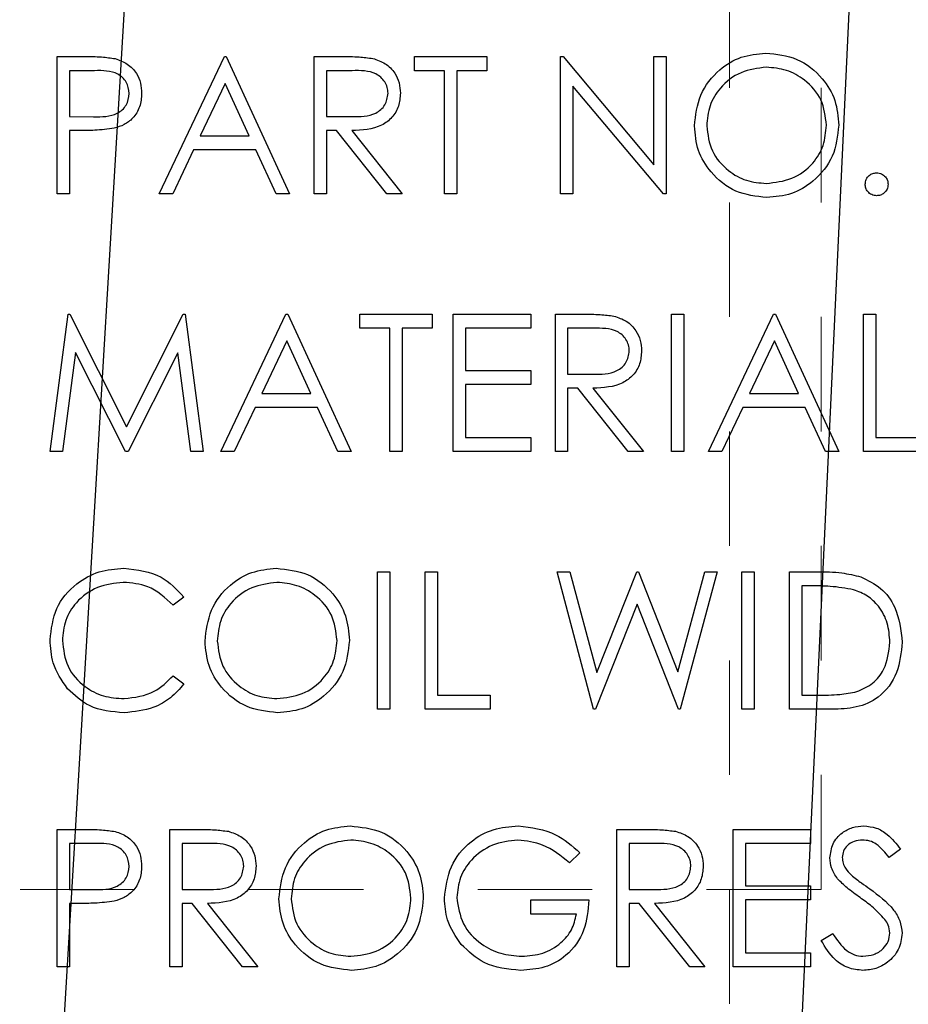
# Model space of a CAD drawing. Header units: inches. Extents: x 1802 to 2468, y -208 to -72.
# Tile 333 of 595: x 2077.264 to 2078.04, y -96.843 to -95.983. Entities that reach past the tile are written whole.
import ezdxf

# ---------------------------------------------------------------- set-up
doc = ezdxf.new("R2010")
doc.units = ezdxf.units.IN
doc.header["$LTSCALE"] = 0.5
doc.header["$MEASUREMENT"] = 0
doc.linetypes.add('HIDDEN', pattern=[0.225, 0.15, -0.075])
doc.layers.add('DSS-M-S', color=53, linetype='Continuous')
doc.layers.add('SID-M-S', color=105, linetype='Continuous')

msp = doc.modelspace()

# ---------------------------------------------------------------- linework, layer by layer
at = {"layer": 'DSS-M-S', "linetype": 'HIDDEN', "lineweight": 18}
for p, q in [((2077.88416, -79.7431), (2077.88416, -96.7431)), ((2077.96416, -96.7431), (2077.96416, -90.2431)), ((2077.96416, -96.7431), (2075.46416, -96.7431)), ((2077.88416, -96.7431), (2077.88416, -97.2431))]:
    msp.add_line(p, q, dxfattribs=at)
at = {"layer": 'DSS-M-S', "linetype": 'Continuous', "lineweight": 25}
for p, q in [((2077.29656, -96.01569), (2077.32009, -96.01569)), ((2077.29656, -96.13569), (2077.29656, -96.01569)), ((2077.38579, -96.13569), (2077.44271, -96.01569)), ((2077.44271, -96.01569), (2077.44425, -96.01569)), ((2077.44425, -96.01569), (2077.49963, -96.13569)), ((2077.52117, -96.01569), (2077.54519, -96.01569)), ((2077.52117, -96.13569), (2077.52117, -96.01569)), ((2077.60886, -96.028), (2077.60886, -96.01569)), ((2077.60886, -96.01569), (2077.67194, -96.01569)), ((2077.67194, -96.01569), (2077.67194, -96.028)), ((2077.73656, -96.01569), (2077.73881, -96.01569)), ((2077.73656, -96.13569), (2077.73656, -96.01569)), ((2077.73881, -96.01569), (2077.81809, -96.11014)), ((2077.81809, -96.01569), (2077.82886, -96.01569)), ((2077.81809, -96.11014), (2077.81809, -96.01569)), ((2077.82886, -96.01569), (2077.82886, -96.13569)), ((2077.32927, -96.028), (2077.30732, -96.028)), ((2077.30732, -96.028), (2077.30732, -96.068)), ((2077.53194, -96.028), (2077.53194, -96.068)), ((2077.55444, -96.028), (2077.53194, -96.028)), ((2077.63502, -96.028), (2077.60886, -96.028)), ((2077.63502, -96.13569), (2077.63502, -96.028)), ((2077.64579, -96.028), (2077.64579, -96.13569)), ((2077.67194, -96.028), (2077.64579, -96.028)), ((2077.44336, -96.03908), (2077.42163, -96.08492)), ((2077.46451, -96.08492), (2077.44336, -96.03908)), ((2077.82641, -96.13569), (2077.74732, -96.04146)), ((2077.74732, -96.04146), (2077.74732, -96.13569)), ((2077.30732, -96.068), (2077.32833, -96.06827)), ((2077.53194, -96.068), (2077.55391, -96.06817)), ((2077.30732, -96.08031), (2077.30732, -96.13569)), ((2077.31591, -96.08031), (2077.30732, -96.08031)), ((2077.42163, -96.08492), (2077.46451, -96.08492)), ((2077.53194, -96.08031), (2077.53194, -96.13569)), ((2077.54069, -96.08031), (2077.53194, -96.08031)), ((2077.58478, -96.13569), (2077.54069, -96.08031)), ((2077.55401, -96.08031), (2077.59809, -96.13569)), ((2077.41579, -96.09723), (2077.39754, -96.13569)), ((2077.47019, -96.09723), (2077.41579, -96.09723)), ((2077.48793, -96.13569), (2077.47019, -96.09723)), ((2077.30732, -96.13569), (2077.29656, -96.13569)), ((2077.39754, -96.13569), (2077.38579, -96.13569)), ((2077.49963, -96.13569), (2077.48793, -96.13569)), ((2077.53194, -96.13569), (2077.52117, -96.13569)), ((2077.59809, -96.13569), (2077.58478, -96.13569)), ((2077.64579, -96.13569), (2077.63502, -96.13569)), ((2077.74732, -96.13569), (2077.73656, -96.13569)), ((2077.82886, -96.13569), (2077.82641, -96.13569)), ((2077.2904, -96.36069), (2077.30624, -96.24069)), ((2077.30624, -96.24069), (2077.30778, -96.24069)), ((2077.30778, -96.24069), (2077.35732, -96.33916)), ((2077.35732, -96.33916), (2077.40675, -96.24069)), ((2077.40675, -96.24069), (2077.40831, -96.24069)), ((2077.40831, -96.24069), (2077.42425, -96.36069)), ((2077.43963, -96.36069), (2077.49656, -96.24069)), ((2077.49656, -96.24069), (2077.49809, -96.24069)), ((2077.49809, -96.24069), (2077.55348, -96.36069)), ((2077.56117, -96.24069), (2077.62425, -96.24069)), ((2077.56117, -96.253), (2077.56117, -96.24069)), ((2077.62425, -96.24069), (2077.62425, -96.253)), ((2077.64271, -96.36069), (2077.64271, -96.24069)), ((2077.64271, -96.24069), (2077.7104, -96.24069)), ((2077.7104, -96.24069), (2077.7104, -96.253)), ((2077.73194, -96.24069), (2077.75595, -96.24069)), ((2077.73194, -96.36069), (2077.73194, -96.24069)), ((2077.83348, -96.24069), (2077.84425, -96.24069)), ((2077.83348, -96.36069), (2077.83348, -96.24069)), ((2077.84425, -96.24069), (2077.84425, -96.36069)), ((2077.86579, -96.36069), (2077.92271, -96.24069)), ((2077.92271, -96.24069), (2077.92425, -96.24069)), ((2077.92425, -96.24069), (2077.97963, -96.36069)), ((2078.00117, -96.24069), (2078.01194, -96.24069)), ((2078.00117, -96.36069), (2078.00117, -96.24069)), ((2078.01194, -96.24069), (2078.01194, -96.34839)), ((2077.58732, -96.253), (2077.56117, -96.253)), ((2077.58732, -96.36069), (2077.58732, -96.253)), ((2077.62425, -96.253), (2077.59809, -96.253)), ((2077.59809, -96.253), (2077.59809, -96.36069)), ((2077.65348, -96.253), (2077.65348, -96.28992)), ((2077.7104, -96.253), (2077.65348, -96.253)), ((2077.74271, -96.253), (2077.74271, -96.293)), ((2077.76521, -96.253), (2077.74271, -96.253)), ((2077.4972, -96.26408), (2077.47547, -96.30992)), ((2077.51836, -96.30992), (2077.4972, -96.26408)), ((2077.92336, -96.26408), (2077.90163, -96.30992)), ((2077.94451, -96.30992), (2077.92336, -96.26408)), ((2077.31271, -96.27416), (2077.30124, -96.36069)), ((2077.35619, -96.36069), (2077.31271, -96.27416)), ((2077.40194, -96.27435), (2077.35862, -96.36069)), ((2077.41343, -96.36069), (2077.40194, -96.27435)), ((2077.65348, -96.28992), (2077.7104, -96.28992)), ((2077.7104, -96.28992), (2077.7104, -96.30223)), ((2077.74271, -96.293), (2077.76468, -96.29317)), ((2077.7104, -96.30223), (2077.65348, -96.30223)), ((2077.65348, -96.30223), (2077.65348, -96.34839)), ((2077.47547, -96.30992), (2077.51836, -96.30992)), ((2077.74271, -96.30531), (2077.74271, -96.36069)), ((2077.75146, -96.30531), (2077.74271, -96.30531)), ((2077.79555, -96.36069), (2077.75146, -96.30531)), ((2077.76478, -96.30531), (2077.80886, -96.36069)), ((2077.90163, -96.30992), (2077.94451, -96.30992)), ((2077.46963, -96.32223), (2077.45139, -96.36069)), ((2077.52403, -96.32223), (2077.46963, -96.32223)), ((2077.54177, -96.36069), (2077.52403, -96.32223)), ((2077.89579, -96.32223), (2077.87754, -96.36069)), ((2077.95019, -96.32223), (2077.89579, -96.32223)), ((2077.96793, -96.36069), (2077.95019, -96.32223)), ((2077.65348, -96.34839), (2077.7104, -96.34839)), ((2077.7104, -96.34839), (2077.7104, -96.36069)), ((2078.01194, -96.34839), (2078.05809, -96.34839)), ((2077.30124, -96.36069), (2077.2904, -96.36069)), ((2077.35862, -96.36069), (2077.35619, -96.36069)), ((2077.42425, -96.36069), (2077.41343, -96.36069)), ((2077.45139, -96.36069), (2077.43963, -96.36069)), ((2077.55348, -96.36069), (2077.54177, -96.36069)), ((2077.59809, -96.36069), (2077.58732, -96.36069)), ((2077.7104, -96.36069), (2077.64271, -96.36069)), ((2077.74271, -96.36069), (2077.73194, -96.36069)), ((2077.80886, -96.36069), (2077.79555, -96.36069)), ((2077.84425, -96.36069), (2077.83348, -96.36069)), ((2077.87754, -96.36069), (2077.86579, -96.36069)), ((2077.97963, -96.36069), (2077.96793, -96.36069)), ((2078.05809, -96.36069), (2078.00117, -96.36069)), ((2077.57656, -96.46569), (2077.58732, -96.46569)), ((2077.57656, -96.58569), (2077.57656, -96.46569)), ((2077.58732, -96.46569), (2077.58732, -96.58569)), ((2077.61809, -96.46569), (2077.62886, -96.46569)), ((2077.61809, -96.58569), (2077.61809, -96.46569)), ((2077.62886, -96.46569), (2077.62886, -96.57339)), ((2077.73348, -96.46569), (2077.74461, -96.46569)), ((2077.7654, -96.58569), (2077.73348, -96.46569)), ((2077.74461, -96.46569), (2077.76809, -96.5537)), ((2077.76809, -96.5537), (2077.80302, -96.46569)), ((2077.80302, -96.46569), (2077.80458, -96.46569)), ((2077.80458, -96.46569), (2077.83886, -96.5531)), ((2077.83886, -96.5531), (2077.86247, -96.46569)), ((2077.87348, -96.46569), (2077.84112, -96.58569)), ((2077.86247, -96.46569), (2077.87348, -96.46569)), ((2077.89502, -96.46569), (2077.90579, -96.46569)), ((2077.89502, -96.58569), (2077.89502, -96.46569)), ((2077.90579, -96.46569), (2077.90579, -96.58569)), ((2077.93656, -96.46569), (2077.96079, -96.46569)), ((2077.93656, -96.58569), (2077.93656, -96.46569)), ((2077.95576, -96.478), (2077.94732, -96.478)), ((2077.94732, -96.478), (2077.94732, -96.57339)), ((2077.40732, -96.48771), (2077.3979, -96.49492)), ((2077.80348, -96.49391), (2077.76694, -96.58569)), ((2077.83958, -96.58569), (2077.80348, -96.49391)), ((2077.3979, -96.55646), (2077.40732, -96.5636)), ((2077.62886, -96.57339), (2077.67502, -96.57339)), ((2077.67502, -96.57339), (2077.67502, -96.58569)), ((2077.94732, -96.57339), (2077.9611, -96.57339)), ((2077.58732, -96.58569), (2077.57656, -96.58569)), ((2077.67502, -96.58569), (2077.61809, -96.58569)), ((2077.76694, -96.58569), (2077.7654, -96.58569)), ((2077.84112, -96.58569), (2077.83958, -96.58569)), ((2077.90579, -96.58569), (2077.89502, -96.58569)), ((2077.97374, -96.58569), (2077.93656, -96.58569)), ((2077.29656, -96.69069), (2077.32009, -96.69069)), ((2077.29656, -96.81069), (2077.29656, -96.69069)), ((2077.39502, -96.81069), (2077.39502, -96.69069)), ((2077.39502, -96.69069), (2077.41903, -96.69069)), ((2077.78579, -96.69069), (2077.8098, -96.69069)), ((2077.78579, -96.81069), (2077.78579, -96.69069)), ((2077.88732, -96.81069), (2077.88732, -96.69069)), ((2077.88732, -96.69069), (2077.95502, -96.69069)), ((2077.95502, -96.69069), (2077.95502, -96.703)), ((2077.30732, -96.703), (2077.30732, -96.743)), ((2077.32927, -96.703), (2077.30732, -96.703)), ((2077.40579, -96.703), (2077.40579, -96.743)), ((2077.42829, -96.703), (2077.40579, -96.703)), ((2077.79656, -96.703), (2077.79656, -96.743)), ((2077.81906, -96.703), (2077.79656, -96.703)), ((2077.95502, -96.703), (2077.89809, -96.703)), ((2077.89809, -96.703), (2077.89809, -96.73992)), ((2077.75348, -96.71117), (2077.74425, -96.71992)), ((2078.03348, -96.70793), (2078.02374, -96.71531)), ((2077.89809, -96.73992), (2077.95502, -96.73992)), ((2077.95502, -96.73992), (2077.95502, -96.75223)), ((2077.30732, -96.743), (2077.32833, -96.74327)), ((2077.40579, -96.743), (2077.42776, -96.74317)), ((2077.79656, -96.743), (2077.81853, -96.74317)), ((2077.31591, -96.75531), (2077.30732, -96.75531)), ((2077.30732, -96.75531), (2077.30732, -96.81069)), ((2077.40579, -96.75531), (2077.40579, -96.81069)), ((2077.41454, -96.75531), (2077.40579, -96.75531)), ((2077.45862, -96.81069), (2077.41454, -96.75531)), ((2077.42785, -96.75531), (2077.47194, -96.81069)), ((2077.7104, -96.75223), (2077.76117, -96.75223)), ((2077.7104, -96.76454), (2077.7104, -96.75223)), ((2077.79656, -96.75531), (2077.79656, -96.81069)), ((2077.80531, -96.75531), (2077.79656, -96.75531)), ((2077.84939, -96.81069), (2077.80531, -96.75531)), ((2077.81862, -96.75531), (2077.86271, -96.81069)), ((2077.95502, -96.75223), (2077.89809, -96.75223)), ((2077.89809, -96.75223), (2077.89809, -96.79839)), ((2077.7504, -96.76454), (2077.7104, -96.76454)), ((2077.96425, -96.78754), (2077.97439, -96.78146)), ((2077.89809, -96.79839), (2077.95502, -96.79839)), ((2077.95502, -96.79839), (2077.95502, -96.81069)), ((2077.30732, -96.81069), (2077.29656, -96.81069)), ((2077.40579, -96.81069), (2077.39502, -96.81069)), ((2077.47194, -96.81069), (2077.45862, -96.81069)), ((2077.79656, -96.81069), (2077.78579, -96.81069)), ((2077.86271, -96.81069), (2077.84939, -96.81069)), ((2077.95502, -96.81069), (2077.88732, -96.81069))]:
    msp.add_line(p, q, dxfattribs=at)
for points, knots in [([(2077.32009, -96.01569), (2077.32522, -96.01568), (2077.33437, -96.01565), (2077.34344, -96.01693), (2077.34742, -96.0175)], [0, 0, 0, 0, 0.560314, 1, 1, 1, 1]), ([(2077.34742, -96.0175), (2077.35107, -96.01881), (2077.35836, -96.02144), (2077.3659, -96.02956), (2077.36987, -96.03878), (2077.37022, -96.04485), (2077.3704, -96.04788)], [0, 0, 0, 0, 0.279705, 0.559381, 0.779509, 1, 1, 1, 1]), ([(2077.54519, -96.01569), (2077.55028, -96.01568), (2077.55938, -96.01565), (2077.56841, -96.01681), (2077.57237, -96.01733)], [0, 0, 0, 0, 0.56024, 1, 1, 1, 1]), ([(2077.57237, -96.01733), (2077.57614, -96.01858), (2077.58367, -96.02107), (2077.59159, -96.02916), (2077.59596, -96.03847), (2077.59636, -96.04468), (2077.59656, -96.04778)], [0, 0, 0, 0, 0.279797, 0.5595, 0.779626, 1, 1, 1, 1]), ([(2077.85348, -96.07622), (2077.85459, -96.06696), (2077.8568, -96.04845), (2077.87323, -96.02736), (2077.89396, -96.01479), (2077.90851, -96.01334), (2077.91579, -96.01262)], [0, 0, 0, 0, 0.279731, 0.559327, 0.77968, 1, 1, 1, 1]), ([(2077.91579, -96.01262), (2077.92519, -96.0136), (2077.94399, -96.01558), (2077.96502, -96.03261), (2077.97778, -96.05351), (2077.97901, -96.06827), (2077.97963, -96.07565)], [0, 0, 0, 0, 0.279767, 0.559358, 0.779571, 1, 1, 1, 1]), ([(2077.91631, -96.02492), (2077.90874, -96.02591), (2077.89359, -96.02788), (2077.87625, -96.04124), (2077.86588, -96.05824), (2077.86479, -96.0702), (2077.86425, -96.07617)], [0, 0, 0, 0, 0.279627, 0.55935, 0.77963, 1, 1, 1, 1]), ([(2077.96886, -96.07562), (2077.96794, -96.068), (2077.9661, -96.05277), (2077.9515, -96.03624), (2077.9342, -96.02669), (2077.92228, -96.02551), (2077.91631, -96.02492)], [0, 0, 0, 0, 0.279468, 0.55887, 0.779516, 1, 1, 1, 1]), ([(2077.35963, -96.04793), (2077.35909, -96.04449), (2077.35827, -96.0393), (2077.35385, -96.03389), (2077.34537, -96.02782), (2077.33642, -96.02792), (2077.32927, -96.028)], [0, 0, 0, 0, 0.248969, 0.374729, 0.500383, 1, 1, 1, 1]), ([(2077.58579, -96.04776), (2077.58566, -96.046), (2077.5854, -96.04249), (2077.58301, -96.0377), (2077.57963, -96.03363), (2077.57074, -96.02777), (2077.56168, -96.0279), (2077.55444, -96.028)], [0, 0, 0, 0, 0.125307, 0.250617, 0.375954, 0.501281, 1, 1, 1, 1]), ([(2077.32833, -96.06827), (2077.33565, -96.06829), (2077.3448, -96.06832), (2077.35365, -96.06232), (2077.35827, -96.05681), (2077.35909, -96.05147), (2077.35963, -96.04793)], [0, 0, 0, 0, 0.499721, 0.62535, 0.751083, 1, 1, 1, 1]), ([(2077.3704, -96.04788), (2077.37012, -96.05184), (2077.36955, -96.05974), (2077.36353, -96.06937), (2077.35536, -96.07558), (2077.34943, -96.07742), (2077.34646, -96.07834)], [0, 0, 0, 0, 0.280099, 0.559324, 0.779458, 1, 1, 1, 1]), ([(2077.55391, -96.06817), (2077.56128, -96.06815), (2077.57051, -96.06812), (2077.5796, -96.06226), (2077.58437, -96.05674), (2077.58522, -96.05135), (2077.58579, -96.04776)], [0, 0, 0, 0, 0.499827, 0.625498, 0.751208, 1, 1, 1, 1]), ([(2077.59656, -96.04778), (2077.59624, -96.05158), (2077.59561, -96.05917), (2077.58968, -96.06925), (2077.57615, -96.07933), (2077.56314, -96.07991), (2077.55401, -96.08031)], [0, 0, 0, 0, 0.18712, 0.373979, 0.560911, 1, 1, 1, 1]), ([(2077.34646, -96.07834), (2077.34078, -96.07905), (2077.33063, -96.08033), (2077.32041, -96.08031), (2077.31591, -96.08031)], [0, 0, 0, 0, 0.559694, 1, 1, 1, 1]), ([(2077.91675, -96.13877), (2077.90745, -96.13774), (2077.88885, -96.13568), (2077.86817, -96.11872), (2077.85542, -96.09812), (2077.85412, -96.08352), (2077.85348, -96.07622)], [0, 0, 0, 0, 0.279663, 0.559354, 0.779636, 1, 1, 1, 1]), ([(2077.86425, -96.07617), (2077.86517, -96.08374), (2077.867, -96.09887), (2077.88151, -96.11518), (2077.89851, -96.125), (2077.91038, -96.12598), (2077.91631, -96.12646)], [0, 0, 0, 0, 0.279416, 0.559077, 0.779478, 1, 1, 1, 1]), ([(2077.91631, -96.12646), (2077.92394, -96.12559), (2077.93917, -96.12386), (2077.95683, -96.11072), (2077.96721, -96.09361), (2077.96831, -96.08162), (2077.96886, -96.07562)], [0, 0, 0, 0, 0.27983, 0.559389, 0.779654, 1, 1, 1, 1]), ([(2077.97963, -96.07565), (2077.97858, -96.08496), (2077.97647, -96.10358), (2077.95937, -96.12422), (2077.93869, -96.1369), (2077.92406, -96.13815), (2077.91675, -96.13877)], [0, 0, 0, 0, 0.27963, 0.559343, 0.779597, 1, 1, 1, 1]), ([(2078.00271, -96.12723), (2078.00288, -96.12576), (2078.00324, -96.12281), (2078.00595, -96.11954), (2078.00923, -96.11754), (2078.01155, -96.11733), (2078.01271, -96.11723)], [0, 0, 0, 0, 0.279576, 0.559284, 0.779552, 1, 1, 1, 1]), ([(2078.01271, -96.11723), (2078.01419, -96.1174), (2078.01715, -96.11774), (2078.02038, -96.12049), (2078.02243, -96.12374), (2078.02262, -96.12607), (2078.02271, -96.12723)], [0, 0, 0, 0, 0.279602, 0.559212, 0.779475, 1, 1, 1, 1]), ([(2078.01271, -96.13723), (2078.01124, -96.13705), (2078.0083, -96.13669), (2078.00504, -96.13397), (2078.00303, -96.1307), (2078.00282, -96.12839), (2078.00271, -96.12723)], [0, 0, 0, 0, 0.279581, 0.559143, 0.779575, 1, 1, 1, 1]), ([(2078.02271, -96.12723), (2078.02253, -96.12871), (2078.02219, -96.13166), (2078.01945, -96.1349), (2078.01618, -96.13692), (2078.01387, -96.13713), (2078.01271, -96.13723)], [0, 0, 0, 0, 0.2794691, 0.5593578, 0.7796739, 1, 1, 1, 1]), ([(2077.75595, -96.24069), (2077.76105, -96.24068), (2077.77015, -96.24065), (2077.77917, -96.24181), (2077.78314, -96.24233)], [0, 0, 0, 0, 0.56024, 1, 1, 1, 1]), ([(2077.78314, -96.24233), (2077.78691, -96.24358), (2077.79443, -96.24607), (2077.80236, -96.25416), (2077.80673, -96.26347), (2077.80713, -96.26968), (2077.80732, -96.27278)], [0, 0, 0, 0, 0.279797, 0.5595, 0.779626, 1, 1, 1, 1]), ([(2077.79656, -96.27276), (2077.79643, -96.271), (2077.79617, -96.26749), (2077.79378, -96.2627), (2077.7904, -96.25863), (2077.7815, -96.25277), (2077.77245, -96.2529), (2077.76521, -96.253)], [0, 0, 0, 0, 0.125307, 0.250617, 0.375954, 0.501281, 1, 1, 1, 1]), ([(2077.76468, -96.29317), (2077.77205, -96.29315), (2077.78127, -96.29312), (2077.79037, -96.28726), (2077.79514, -96.28174), (2077.79599, -96.27635), (2077.79656, -96.27276)], [0, 0, 0, 0, 0.499827, 0.625498, 0.751208, 1, 1, 1, 1]), ([(2077.80732, -96.27278), (2077.80701, -96.27658), (2077.80638, -96.28417), (2077.80045, -96.29425), (2077.78692, -96.30433), (2077.77391, -96.30491), (2077.76478, -96.30531)], [0, 0, 0, 0, 0.18712, 0.373979, 0.560911, 1, 1, 1, 1]), ([(2077.2904, -96.525), (2077.2915, -96.51559), (2077.29369, -96.49678), (2077.31144, -96.47618), (2077.33281, -96.46426), (2077.34758, -96.46316), (2077.35497, -96.46262)], [0, 0, 0, 0, 0.279512, 0.55908, 0.779374, 1, 1, 1, 1]), ([(2077.35497, -96.46262), (2077.36649, -96.46389), (2077.38708, -96.46617), (2077.40113, -96.48113), (2077.40732, -96.48771)], [0, 0, 0, 0, 0.5595165, 1, 1, 1, 1]), ([(2077.42579, -96.52622), (2077.42689, -96.51696), (2077.42911, -96.49845), (2077.44553, -96.47736), (2077.46627, -96.46479), (2077.48082, -96.46334), (2077.48809, -96.46262)], [0, 0, 0, 0, 0.279731, 0.559327, 0.77968, 1, 1, 1, 1]), ([(2077.48809, -96.46262), (2077.4975, -96.4636), (2077.5163, -96.46558), (2077.53733, -96.48261), (2077.55009, -96.50351), (2077.55132, -96.51827), (2077.55194, -96.52565)], [0, 0, 0, 0, 0.279767, 0.559358, 0.779571, 1, 1, 1, 1]), ([(2077.96079, -96.46569), (2077.968, -96.4657), (2077.98087, -96.46572), (2077.99337, -96.46871), (2077.99886, -96.47002)], [0, 0, 0, 0, 0.560445, 1, 1, 1, 1]), ([(2077.99886, -96.47002), (2078.00497, -96.47298), (2078.01719, -96.4789), (2078.03204, -96.49913), (2078.03389, -96.51657), (2078.03502, -96.52721)], [0, 0, 0, 0, 0.2802641, 0.5607148, 1, 1, 1, 1]), ([(2077.3543, -96.47492), (2077.34663, -96.4758), (2077.33131, -96.47755), (2077.31344, -96.49058), (2077.30281, -96.50771), (2077.30172, -96.51978), (2077.30117, -96.52581)], [0, 0, 0, 0, 0.279856, 0.559519, 0.779686, 1, 1, 1, 1]), ([(2077.3979, -96.49492), (2077.39095, -96.48846), (2077.37851, -96.47689), (2077.36171, -96.47553), (2077.3543, -96.47492)], [0, 0, 0, 0, 0.558427, 1, 1, 1, 1]), ([(2077.48862, -96.47492), (2077.48105, -96.47591), (2077.46589, -96.47788), (2077.44856, -96.49124), (2077.43819, -96.50824), (2077.4371, -96.5202), (2077.43656, -96.52617)], [0, 0, 0, 0, 0.279627, 0.55935, 0.77963, 1, 1, 1, 1]), ([(2077.54117, -96.52562), (2077.54025, -96.518), (2077.53841, -96.50277), (2077.5238, -96.48624), (2077.50651, -96.47669), (2077.49458, -96.47551), (2077.48862, -96.47492)], [0, 0, 0, 0, 0.279468, 0.55887, 0.779516, 1, 1, 1, 1]), ([(2077.99264, -96.48137), (2077.98581, -96.48016), (2077.9736, -96.47801), (2077.96122, -96.47801), (2077.95576, -96.478)], [0, 0, 0, 0, 0.559542, 1, 1, 1, 1]), ([(2078.02425, -96.52718), (2078.02386, -96.52157), (2078.02309, -96.51035), (2078.01564, -96.49621), (2078.00503, -96.4861), (2077.99677, -96.48295), (2077.99264, -96.48137)], [0, 0, 0, 0, 0.280178, 0.559765, 0.779797, 1, 1, 1, 1]), ([(2077.30562, -96.56778), (2077.30065, -96.56052), (2077.29177, -96.54752), (2077.29082, -96.53189), (2077.2904, -96.525)], [0, 0, 0, 0, 0.559029, 1, 1, 1, 1]), ([(2077.30117, -96.52581), (2077.30209, -96.53358), (2077.30392, -96.5491), (2077.31895, -96.56583), (2077.33678, -96.57518), (2077.34895, -96.57604), (2077.35504, -96.57646)], [0, 0, 0, 0, 0.279434, 0.558921, 0.779283, 1, 1, 1, 1]), ([(2077.48906, -96.58877), (2077.47976, -96.58774), (2077.46116, -96.58568), (2077.44047, -96.56872), (2077.42772, -96.54812), (2077.42643, -96.53352), (2077.42579, -96.52622)], [0, 0, 0, 0, 0.279663, 0.559354, 0.779636, 1, 1, 1, 1]), ([(2077.43656, -96.52617), (2077.43747, -96.53374), (2077.43931, -96.54887), (2077.45381, -96.56518), (2077.47081, -96.575), (2077.48269, -96.57598), (2077.48862, -96.57646)], [0, 0, 0, 0, 0.279416, 0.559077, 0.779478, 1, 1, 1, 1]), ([(2077.48862, -96.57646), (2077.49624, -96.57559), (2077.51148, -96.57386), (2077.52913, -96.56072), (2077.53952, -96.54361), (2077.54062, -96.53162), (2077.54117, -96.52562)], [0, 0, 0, 0, 0.27983, 0.559389, 0.779654, 1, 1, 1, 1]), ([(2077.55194, -96.52565), (2077.55088, -96.53496), (2077.54877, -96.55358), (2077.53168, -96.57422), (2077.51099, -96.5869), (2077.49637, -96.58815), (2077.48906, -96.58877)], [0, 0, 0, 0, 0.27963, 0.559343, 0.779597, 1, 1, 1, 1]), ([(2078.03502, -96.52721), (2078.03414, -96.53622), (2078.03239, -96.5542), (2078.01685, -96.57568), (2077.99499, -96.58505), (2077.98084, -96.58548), (2077.97374, -96.58569)], [0, 0, 0, 0, 0.280124, 0.559248, 0.778837, 1, 1, 1, 1]), ([(2077.9954, -96.57033), (2078.00019, -96.56823), (2078.00977, -96.56403), (2078.02186, -96.54887), (2078.02334, -96.5354), (2078.02425, -96.52718)], [0, 0, 0, 0, 0.280536, 0.561015, 1, 1, 1, 1]), ([(2077.35504, -96.57646), (2077.36432, -96.57533), (2077.38093, -96.5733), (2077.3927, -96.56162), (2077.3979, -96.55646)], [0, 0, 0, 0, 0.558772, 1, 1, 1, 1]), ([(2077.35511, -96.58877), (2077.3445, -96.58787), (2077.32554, -96.58627), (2077.31171, -96.57343), (2077.30562, -96.56778)], [0, 0, 0, 0, 0.559804, 1, 1, 1, 1]), ([(2077.40732, -96.5636), (2077.40362, -96.56784), (2077.39622, -96.57631), (2077.37843, -96.58651), (2077.36395, -96.58791), (2077.35511, -96.58877)], [0, 0, 0, 0, 0.28041, 0.560795, 1, 1, 1, 1]), ([(2077.9611, -96.57339), (2077.96756, -96.5734), (2077.9791, -96.57344), (2077.99042, -96.57128), (2077.9954, -96.57033)], [0, 0, 0, 0, 0.560426, 1, 1, 1, 1]), ([(2077.4904, -96.75122), (2077.49151, -96.74196), (2077.49373, -96.72345), (2077.51015, -96.70236), (2077.53088, -96.68979), (2077.54543, -96.68834), (2077.55271, -96.68762)], [0, 0, 0, 0, 0.279731, 0.5593268, 0.7796805, 1, 1, 1, 1]), ([(2077.55271, -96.68762), (2077.56211, -96.6886), (2077.58091, -96.69058), (2077.60194, -96.70761), (2077.6147, -96.72851), (2077.61594, -96.74327), (2077.61656, -96.75065)], [0, 0, 0, 0, 0.279767, 0.559358, 0.779571, 1, 1, 1, 1]), ([(2077.63502, -96.75065), (2077.6362, -96.74124), (2077.63857, -96.72243), (2077.65583, -96.70134), (2077.67735, -96.6894), (2077.69215, -96.68821), (2077.69956, -96.68762)], [0, 0, 0, 0, 0.27959, 0.559072, 0.779411, 1, 1, 1, 1]), ([(2077.69956, -96.68762), (2077.71098, -96.68904), (2077.73143, -96.69158), (2077.74673, -96.70518), (2077.75348, -96.71117)], [0, 0, 0, 0, 0.558579, 1, 1, 1, 1]), ([(2077.97194, -96.71562), (2077.97246, -96.71136), (2077.9735, -96.70284), (2077.9817, -96.69359), (2077.99149, -96.68847), (2077.99817, -96.6879), (2078.00151, -96.68762)], [0, 0, 0, 0, 0.279553, 0.558798, 0.779378, 1, 1, 1, 1]), ([(2078.00151, -96.68762), (2078.0052, -96.68798), (2078.01259, -96.6887), (2078.02416, -96.69576), (2078.02994, -96.70331), (2078.03348, -96.70793)], [0, 0, 0, 0, 0.27975, 0.559501, 1, 1, 1, 1]), ([(2077.32009, -96.69069), (2077.32522, -96.69068), (2077.33437, -96.69065), (2077.34344, -96.69193), (2077.34742, -96.6925)], [0, 0, 0, 0, 0.560314, 1, 1, 1, 1]), ([(2077.34742, -96.6925), (2077.35107, -96.69381), (2077.35836, -96.69644), (2077.3659, -96.70456), (2077.36987, -96.71378), (2077.37022, -96.71985), (2077.3704, -96.72288)], [0, 0, 0, 0, 0.279705, 0.559381, 0.779509, 1, 1, 1, 1]), ([(2077.41903, -96.69069), (2077.42413, -96.69068), (2077.43323, -96.69065), (2077.44225, -96.69181), (2077.44622, -96.69233)], [0, 0, 0, 0, 0.56024, 1, 1, 1, 1]), ([(2077.44622, -96.69233), (2077.44998, -96.69358), (2077.45751, -96.69607), (2077.46543, -96.70416), (2077.46981, -96.71347), (2077.4702, -96.71968), (2077.4704, -96.72278)], [0, 0, 0, 0, 0.279797, 0.5595, 0.779626, 1, 1, 1, 1]), ([(2077.8098, -96.69069), (2077.8149, -96.69068), (2077.824, -96.69065), (2077.83302, -96.69181), (2077.83699, -96.69233)], [0, 0, 0, 0, 0.56024, 1, 1, 1, 1]), ([(2077.83699, -96.69233), (2077.84075, -96.69358), (2077.84828, -96.69607), (2077.8562, -96.70416), (2077.86057, -96.71347), (2077.86097, -96.71968), (2077.86117, -96.72278)], [0, 0, 0, 0, 0.2797971, 0.5594998, 0.7796265, 1, 1, 1, 1]), ([(2077.35963, -96.72293), (2077.35909, -96.71949), (2077.35827, -96.7143), (2077.35385, -96.70889), (2077.34537, -96.70282), (2077.33642, -96.70292), (2077.32927, -96.703)], [0, 0, 0, 0, 0.248969, 0.374729, 0.500383, 1, 1, 1, 1]), ([(2077.45963, -96.72276), (2077.4595, -96.721), (2077.45924, -96.71749), (2077.45686, -96.7127), (2077.45348, -96.70863), (2077.44458, -96.70277), (2077.43552, -96.7029), (2077.42829, -96.703)], [0, 0, 0, 0, 0.125307, 0.250617, 0.375954, 0.501281, 1, 1, 1, 1]), ([(2077.55324, -96.69992), (2077.54566, -96.70091), (2077.53051, -96.70288), (2077.51318, -96.71624), (2077.5028, -96.73324), (2077.50172, -96.7452), (2077.50117, -96.75117)], [0, 0, 0, 0, 0.279627, 0.55935, 0.77963, 1, 1, 1, 1]), ([(2077.60579, -96.75062), (2077.60486, -96.743), (2077.60302, -96.72777), (2077.58842, -96.71124), (2077.57113, -96.70169), (2077.5592, -96.70051), (2077.55324, -96.69992)], [0, 0, 0, 0, 0.279468, 0.55887, 0.779516, 1, 1, 1, 1]), ([(2077.6992, -96.69992), (2077.69161, -96.70085), (2077.67643, -96.7027), (2077.65871, -96.71551), (2077.64781, -96.73225), (2077.64646, -96.74419), (2077.64579, -96.75016)], [0, 0, 0, 0, 0.279847, 0.559555, 0.779847, 1, 1, 1, 1]), ([(2077.74425, -96.71992), (2077.73683, -96.71382), (2077.72358, -96.70292), (2077.70665, -96.70084), (2077.6992, -96.69992)], [0, 0, 0, 0, 0.5598397, 1, 1, 1, 1]), ([(2077.8504, -96.72276), (2077.85027, -96.721), (2077.85001, -96.71749), (2077.84763, -96.7127), (2077.84425, -96.70863), (2077.83535, -96.70277), (2077.82629, -96.7029), (2077.81906, -96.703)], [0, 0, 0, 0, 0.125307, 0.250617, 0.375954, 0.501281, 1, 1, 1, 1]), ([(2078.00031, -96.69992), (2077.99787, -96.70011), (2077.993, -96.70049), (2077.98714, -96.70423), (2077.9833, -96.70937), (2077.98291, -96.7132), (2077.98271, -96.71512)], [0, 0, 0, 0, 0.280274, 0.559931, 0.77992, 1, 1, 1, 1]), ([(2078.02374, -96.71531), (2078.02035, -96.71096), (2078.01562, -96.7049), (2078.00674, -96.70041), (2078.00245, -96.70009), (2078.00031, -96.69992)], [0, 0, 0, 0, 0.559818, 0.779848, 1, 1, 1, 1]), ([(2077.98271, -96.71512), (2077.98285, -96.71679), (2077.98313, -96.72014), (2077.98573, -96.72566), (2077.98876, -96.72874), (2077.99062, -96.73062)], [0, 0, 0, 0, 0.279946, 0.559774, 1, 1, 1, 1]), ([(2077.32833, -96.74327), (2077.33565, -96.74329), (2077.3448, -96.74332), (2077.35365, -96.73732), (2077.35827, -96.73181), (2077.35909, -96.72647), (2077.35963, -96.72293)], [0, 0, 0, 0, 0.499721, 0.62535, 0.751083, 1, 1, 1, 1]), ([(2077.3704, -96.72288), (2077.37012, -96.72684), (2077.36955, -96.73474), (2077.36353, -96.74437), (2077.35536, -96.75058), (2077.34943, -96.75242), (2077.34646, -96.75334)], [0, 0, 0, 0, 0.280099, 0.559324, 0.779458, 1, 1, 1, 1]), ([(2077.42776, -96.74317), (2077.43513, -96.74315), (2077.44435, -96.74312), (2077.45345, -96.73726), (2077.45822, -96.73174), (2077.45907, -96.72635), (2077.45963, -96.72276)], [0, 0, 0, 0, 0.499827, 0.625498, 0.751208, 1, 1, 1, 1]), ([(2077.4704, -96.72278), (2077.47009, -96.72658), (2077.46946, -96.73417), (2077.46352, -96.74425), (2077.45, -96.75433), (2077.43698, -96.75491), (2077.42785, -96.75531)], [0, 0, 0, 0, 0.1871202, 0.3739789, 0.5609112, 1, 1, 1, 1]), ([(2077.81853, -96.74317), (2077.8259, -96.74315), (2077.83512, -96.74312), (2077.84422, -96.73726), (2077.84898, -96.73174), (2077.84984, -96.72635), (2077.8504, -96.72276)], [0, 0, 0, 0, 0.499827, 0.625498, 0.751208, 1, 1, 1, 1]), ([(2077.86117, -96.72278), (2077.86086, -96.72658), (2077.86023, -96.73417), (2077.85429, -96.74425), (2077.84077, -96.75433), (2077.82775, -96.75491), (2077.81862, -96.75531)], [0, 0, 0, 0, 0.18712, 0.373979, 0.560911, 1, 1, 1, 1]), ([(2077.97865, -96.73389), (2077.97653, -96.73078), (2077.97275, -96.72522), (2077.97219, -96.71855), (2077.97194, -96.71562)], [0, 0, 0, 0, 0.55984, 1, 1, 1, 1]), ([(2077.99062, -96.73062), (2077.99358, -96.73292), (2077.99886, -96.73702), (2078.00434, -96.74087), (2078.00675, -96.74257)], [0, 0, 0, 0, 0.559906, 1, 1, 1, 1]), ([(2077.99831, -96.75021), (2077.9944, -96.74745), (2077.98742, -96.74251), (2077.98132, -96.73652), (2077.97865, -96.73389)], [0, 0, 0, 0, 0.560413, 1, 1, 1, 1]), ([(2078.00675, -96.74257), (2078.01427, -96.74814), (2078.02475, -96.7559), (2078.03367, -96.77034), (2078.03457, -96.77765), (2078.03502, -96.78129)], [0, 0, 0, 0, 0.560115, 0.780284, 1, 1, 1, 1]), ([(2077.34646, -96.75334), (2077.34078, -96.75405), (2077.33063, -96.75533), (2077.32041, -96.75531), (2077.31591, -96.75531)], [0, 0, 0, 0, 0.5596942, 1, 1, 1, 1]), ([(2077.55367, -96.81377), (2077.54437, -96.81274), (2077.52577, -96.81068), (2077.50509, -96.79372), (2077.49234, -96.77312), (2077.49105, -96.75852), (2077.4904, -96.75122)], [0, 0, 0, 0, 0.279663, 0.559354, 0.779636, 1, 1, 1, 1]), ([(2077.50117, -96.75117), (2077.50209, -96.75874), (2077.50393, -96.77387), (2077.51843, -96.79018), (2077.53543, -96.8), (2077.5473, -96.80098), (2077.55324, -96.80146)], [0, 0, 0, 0, 0.279416, 0.559077, 0.779478, 1, 1, 1, 1]), ([(2077.55324, -96.80146), (2077.56086, -96.80059), (2077.57609, -96.79886), (2077.59375, -96.78572), (2077.60413, -96.76861), (2077.60523, -96.75662), (2077.60579, -96.75062)], [0, 0, 0, 0, 0.27983, 0.559389, 0.779654, 1, 1, 1, 1]), ([(2077.61656, -96.75065), (2077.6155, -96.75996), (2077.61339, -96.77858), (2077.5963, -96.79922), (2077.57561, -96.8119), (2077.56099, -96.81315), (2077.55367, -96.81377)], [0, 0, 0, 0, 0.27963, 0.559343, 0.779597, 1, 1, 1, 1]), ([(2077.64973, -96.79108), (2077.64499, -96.78422), (2077.63652, -96.77195), (2077.63548, -96.75716), (2077.63502, -96.75065)], [0, 0, 0, 0, 0.559317, 1, 1, 1, 1]), ([(2077.64579, -96.75016), (2077.64701, -96.7581), (2077.64947, -96.77398), (2077.6654, -96.79075), (2077.6839, -96.79998), (2077.6964, -96.80097), (2077.70266, -96.80146)], [0, 0, 0, 0, 0.279061, 0.558584, 0.779236, 1, 1, 1, 1]), ([(2077.76117, -96.75223), (2077.76043, -96.76129), (2077.75896, -96.77937), (2077.74377, -96.80077), (2077.72303, -96.81231), (2077.70883, -96.81328), (2077.70172, -96.81377)], [0, 0, 0, 0, 0.280351, 0.559367, 0.779371, 1, 1, 1, 1]), ([(2078.01994, -96.76935), (2078.01625, -96.76539), (2078.00964, -96.75832), (2078.00177, -96.75269), (2077.99831, -96.75021)], [0, 0, 0, 0, 0.559496, 1, 1, 1, 1]), ([(2077.70266, -96.80146), (2077.70885, -96.80099), (2077.72122, -96.80004), (2077.73643, -96.79112), (2077.74696, -96.77878), (2077.74925, -96.76929), (2077.7504, -96.76454)], [0, 0, 0, 0, 0.280254, 0.559912, 0.779941, 1, 1, 1, 1]), ([(2078.02425, -96.78113), (2078.02395, -96.77874), (2078.02342, -96.77446), (2078.02101, -96.77091), (2078.01994, -96.76935)], [0, 0, 0, 0, 0.55899, 1, 1, 1, 1]), ([(2077.97439, -96.78146), (2077.97796, -96.78694), (2077.98293, -96.79458), (2077.9931, -96.80067), (2077.99819, -96.8012), (2078.00074, -96.80146)], [0, 0, 0, 0, 0.559321, 0.779782, 1, 1, 1, 1]), ([(2078.00074, -96.80146), (2078.00396, -96.80114), (2078.01041, -96.80049), (2078.01829, -96.79564), (2078.0233, -96.78873), (2078.02393, -96.78366), (2078.02425, -96.78113)], [0, 0, 0, 0, 0.280276, 0.560148, 0.780153, 1, 1, 1, 1]), ([(2078.03502, -96.78129), (2078.03435, -96.7862), (2078.033, -96.79603), (2078.02341, -96.80649), (2078.01233, -96.81283), (2078.0046, -96.81346), (2078.00074, -96.81377)], [0, 0, 0, 0, 0.279183, 0.559085, 0.779446, 1, 1, 1, 1]), ([(2077.70172, -96.81377), (2077.69052, -96.81275), (2077.67049, -96.81092), (2077.65608, -96.79715), (2077.64973, -96.79108)], [0, 0, 0, 0, 0.559617, 1, 1, 1, 1]), ([(2078.00074, -96.81377), (2077.9963, -96.81333), (2077.98742, -96.81244), (2077.97374, -96.80339), (2077.96785, -96.79356), (2077.96425, -96.78754)], [0, 0, 0, 0, 0.27988, 0.559666, 1, 1, 1, 1])]:
    msp.add_open_spline(points, degree=3, knots=knots, dxfattribs=at)
at = {"layer": 'SID-M-S'}
for p, q in [((2077.69986, -90.19882), (2076.98643, -102.15198)), ((2078.25692, -90.19893), (2077.70136, -102.15185))]:
    msp.add_line(p, q, dxfattribs=at)

doc.saveas('drawing.dxf')
